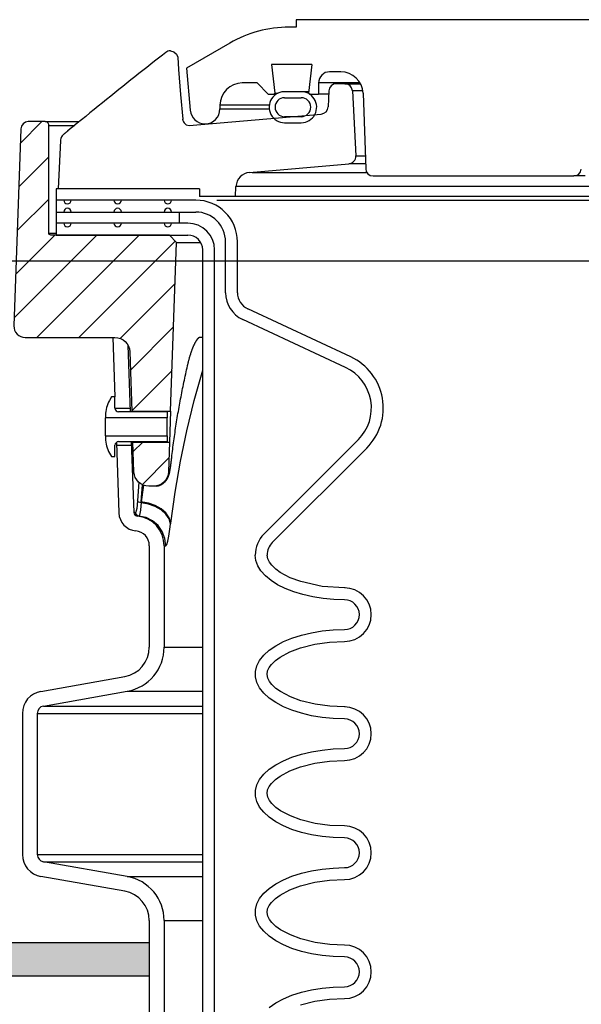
# Model space of a CAD drawing. Extents: x -285 to 5863, y 308 to 3178.
# Tile 307 of 622: x 1627.3 to 1632.02, y 977.78 to 986.04. Entities that reach past the tile are written whole.
import ezdxf

# ---------------------------------------------------------------- set-up
doc = ezdxf.new("R2010")
doc.units = 0
doc.header["$MEASUREMENT"] = 0
doc.header["$PDSIZE"] = 1
doc.layers.get('DEFPOINTS').update_dxf_attribs({"linetype": 'CONTINUOUS'})
for name, color, linetype in [('CONCRETE-HATCH', 2, 'CONTINUOUS'), ('DIM', 3, 'CONTINUOUS'), ('PEAGRAVEL-HATCH', 3, 'CONTINUOUS'), ('SPILL-BUCKET', 1, 'CONTINUOUS'), ('TANK-SLAB', 6, 'CONTINUOUS')]:
    doc.layers.add(name, color=color, linetype=linetype)
doc.layers.add('FREEZE-LINES', color=8, linetype='CONTINUOUS', plot=False)
doc.styles.add('SIMPLEX', font='simplex')
doc.dimstyles.new('DIM64', dxfattribs={"dimscale": 64, "dimtxt": 0.09375, "dimasz": 0.09375, "dimexe": 0.0625, "dimexo": 0.0625, "dimgap": 0.046875, "dimtad": 1, "dimdec": 4, "dimzin": 3, "dimdsep": 46, "dimlunit": 4, "dimtxsty": 'SIMPLEX', "dimcen": 0, "dimclrd": 256, "dimclre": 256, "dimclrt": 256, "dimadec": 0, "dimazin": 0, "dimtfac": 1, "dimtdec": 4, "dimtmove": 0, "dimatfit": 3, "dimfxl": 1, "dimfrac": 2, "dimtolj": 1, "dimtzin": 0, "dimarcsym": 0})
pattern_1 = [(45, (7871.73637, -316.10631), (-0.176776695, 0.176776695), [])]

# ---------------------------------------------------------------- blocks, each defined once
blk = doc.blocks.new('*D13')
at = {"layer": 'DEFPOINTS', "color": 0, "transparency": 16777216}
for p in [(1368.5472, 978.296), (2031.7725, 978.0147), (1368.5472, 700.5233)]:
    blk.add_point(p, dxfattribs=at)
at = {"layer": 'DIM', "lineweight": -2, "transparency": 16777216}
for p, q in [((1368.5472, 974.296), (1368.5472, 696.5233)), ((2031.7725, 974.0147), (2031.7725, 696.5233)), ((2025.7725, 700.5233), (1374.5472, 700.5233))]:
    blk.add_line(p, q, dxfattribs=at)
at = {"layer": 'DIM', "transparency": 16777216}
for points in [[(1374.5472, 701.5233), (1374.5472, 699.5233), (1368.5472, 700.5233)], [(2025.7725, 701.5233), (2025.7725, 699.5233), (2031.7725, 700.5233)]]:
    blk.add_solid(points, dxfattribs=at)
at = {"layer": 'DIM', "transparency": 16777216, "insert": (1700.1599, 708.0947), "char_height": 6, "attachment_point": 5, "style": 'SIMPLEX'}
blk.add_mtext('\\A1;55\'-3 1/4" (F.V. TANK SLAB)', dxfattribs=at)

msp = doc.modelspace()

# ---------------------------------------------------------------- hatches: boundary and pattern name
at = {"layer": 'CONCRETE-HATCH'}
h = msp.add_hatch(dxfattribs=at)
h.set_pattern_fill('AR-CONC', color=256, scale=2.67, style=0)
h.set_pattern_definition([(50, (1615.966, 981.518), (19.151, -1.675), [2.0025, -22.0275]), (355, (1615.966, 981.518), (-3.705, 20.084), [1.602, -17.622]), (100.45, (1617.562, 981.378), (15.446, 18.408), [1.702, -18.7205]), (46.18, (1615.966, 986.858), (28.495, -4.42), [3.004, -33.041]), (96.64, (1618.34, 986.49), (24.955, 26.01), [2.553, -28.081]), (351.18, (1615.966, 986.858), (24.955, 26.01), [2.403, -26.433]), (21, (1618.636, 985.523), (15.937, -10.75), [2.0025, -22.0275]), (326, (1618.636, 985.523), (6.497, 19.362), [1.602, -17.622]), (71.45, (1619.964, 984.627), (22.434, 8.612), [1.702, -18.7205]), (37.5, (1615.966, 981.518), (0.3247, 8.8883), [0, -17.4084, 0, -17.889, 0, -17.6887]), (7.5, (1615.966, 981.518), (7.024, 10.531), [0, -10.1994, 0, -17.008, 0, -6.7417]), (327.5, (1610.012, 981.518), (14.253, -0.6022), [0, -6.675, 0, -20.826, 0, -27.6345]), (317.5, (1607.342, 981.518), (15.571, 2.673), [0, -8.6775, 0, -13.8306, 0, -19.6245])])
h.paths.add_polyline_path([(1628.51577, 983.80117), (1623.62307, 984.45283), (1623.62307, 985.22638), (1619.67979, 984.73347), (1610.3103, 984.73347), (1610.10238, 983.95668), (1609.71649, 983.95668), (1609.67165, 983.9299), (1609.64515, 983.87999), (1609.64515, 978.29597), (1628.51577, 978.29597), (1628.51577, 980.19593)])
at = {"layer": 'PEAGRAVEL-HATCH'}
h = msp.add_hatch(dxfattribs=at)
h.set_pattern_fill('AR-SAND', color=256, scale=7.5, style=0)
h.set_pattern_definition([(37.5, (498.619, 0), (-0.47245, 14.45118), [0, -11.4, 0, -12.75, 0, -12.1875]), (7.5, (498.62, 0), (13.27333, 21.1661), [0, -6.15, 0, -10.275, 0, -3.9375]), (327.5, (489.394, 0), (23.35606, 0.04244), [0, -3.75, 0, -13.5, 0, -17.625]), (317.5, (489.394, 0), (22.54595, 6.58257), [0, -1.875, 0, -8.85, 0, -10.125])])
h.paths.add_polyline_path([(1633.37111, 960.78247), (1633.20943, 960.78249), (1633.06953, 961.97222), (1628.70251, 963.31274), (1628.62507, 965.18573), (1628.39085, 965.18573), (1628.39085, 966.78697), (1627.32595, 967.34159), (1627.31573, 978.01472), (1610.87149, 978.01472), (1610.87149, 967.23834), (1610.76049, 967.17425), (1610.05687, 967.05019), (1609.90887, 966.96474), (1609.85042, 966.80415), (1609.85042, 965.20292), (1609.53877, 965.20292), (1609.53877, 963.32993), (1605.17174, 961.9894), (1605.0943, 960.79968), (1604.96939, 960.79968), (1604.97021, 935.26579), (1633.36829, 935.26579)])
h.paths.add_polyline_path([(1633.37182, 934.26579), (1604.97021, 934.26579), (1604.97021, 916.69416), (1605.88465, 915.87408), (1607.37181, 915.52328), (1608.37181, 917.52328), (1613.37181, 917.52328), (1614.37181, 915.52328), (1623.87181, 915.52328), (1624.87181, 917.52328), (1629.87181, 917.52328), (1630.87181, 915.52328), (1632.34789, 915.87407), (1633.0437, 917.52328), (1632.68246, 923.08613), (1633.36694, 923.08616)])
at = {"layer": 'SPILL-BUCKET'}
h = msp.add_hatch(dxfattribs=at)
h.set_pattern_fill('ANSI31', scale=2, style=0)
h.set_pattern_definition(pattern_1)
edge = h.paths.add_edge_path()
edge.add_line((1628.57169, 982.75407), (1628.62115, 984.17052))
edge.add_line((1628.62115, 984.17052), (1628.56295, 984.23294))
edge.add_line((1628.56295, 984.23294), (1627.56484, 984.23294))
edge.add_arc((1627.56452, 984.24824), 0.01531, 181.187215, 271.187215, ccw=False)
edge.add_line((1627.54922, 984.24793), (1627.54922, 985.15416))
edge.add_arc((1627.51797, 985.15416), 0.03125, 0, 90)
edge.add_line((1627.51797, 985.18541), (1627.37615, 985.18541))
edge.add_arc((1627.37615, 985.12291), 0.0625, 90, 178.000024)
edge.add_line((1627.31369, 985.12509), (1627.25593, 983.47117))
edge.add_arc((1627.34962, 983.4679), 0.09375, 178.000024, 270)
edge.add_line((1627.34962, 983.37415), (1628.1041, 983.37415))
edge.add_arc((1628.10406, 983.24919), 0.12496, 1.981123, 89.981076, ccw=False)
edge.add_line((1628.22894, 983.25351), (1628.24638, 982.75407))
edge.add_line((1628.24638, 982.75407), (1628.57169, 982.75407))
h = msp.add_hatch(dxfattribs=at)
h.set_pattern_fill('ANSI31', scale=2, style=0)
h.set_pattern_definition(pattern_1)
edge = h.paths.add_edge_path()
edge.add_line((1628.25542, 982.49525), (1628.56265, 982.49525))
edge.add_line((1628.56265, 982.49525), (1628.55393, 982.24556))
edge.add_arc((1628.42905, 982.24996), 0.12496, 269.981519, 357.981224, ccw=False)
edge.add_line((1628.42901, 982.125), (1628.38898, 982.125))
edge.add_arc((1628.38902, 982.24996), 0.12496, 181.981032, 269.981053, ccw=False)
edge.add_line((1628.26413, 982.24564), (1628.25542, 982.49525))
at = {"layer": 'TANK-SLAB'}
msp.add_hatch(color=256, dxfattribs=at).paths.add_polyline_path([(1628.39239, 978.01471), (1628.39239, 978.29596), (1609.84932, 978.29596), (1609.84932, 978.01471)])

# ---------------------------------------------------------------- linework, layer by layer
at = {"layer": 'FREEZE-LINES', "linetype": 'Continuous'}
msp.add_line((1931.90631, 984.01471), (1465.74807, 984.01471), dxfattribs=at)
at = {"layer": 'SPILL-BUCKET', "linetype": 'Continuous'}
for p, q in [((1633.81056, 986.04108), (1629.62592, 986.04108)), ((1629.62592, 986.04108), (1629.62592, 985.97862)), ((1629.62592, 985.97862), (1629.56743, 985.97862)), ((1629.06777, 985.84474), (1628.70468, 985.63511)), ((1628.70468, 985.63511), (1628.73568, 985.28071)), ((1629.75853, 985.66634), (1629.41737, 985.66634)), ((1629.41737, 985.66634), (1629.44695, 985.42541)), ((1629.75853, 985.66634), (1629.72894, 985.42541)), ((1629.99998, 985.60388), (1629.90698, 985.60388)), ((1629.29802, 985.51019), (1629.17311, 985.51019)), ((1629.29802, 985.51019), (1629.39171, 985.41651)), ((1629.82048, 985.51019), (1629.81329, 985.51019)), ((1629.81329, 985.51019), (1629.81329, 985.41651)), ((1629.84203, 985.51019), (1629.82048, 985.51019)), ((1629.87789, 985.51019), (1629.84203, 985.51019)), ((1630.16225, 985.51019), (1629.87789, 985.51019)), ((1629.39171, 985.41651), (1629.45925, 985.41651)), ((1629.43805, 985.41651), (1629.44695, 985.42541)), ((1629.44695, 985.42541), (1629.45423, 985.42541)), ((1629.45423, 985.42541), (1629.47603, 985.42541)), ((1629.52849, 985.38653), (1629.66839, 985.38653)), ((1629.65775, 985.43606), (1629.53913, 985.43606)), ((1629.69594, 985.43649), (1629.67528, 985.43649)), ((1629.73032, 985.43649), (1629.69594, 985.43649)), ((1629.72894, 985.42541), (1629.73784, 985.41651)), ((1629.73784, 985.41651), (1629.81329, 985.41651)), ((1629.82277, 985.41651), (1629.81329, 985.41651)), ((1629.85118, 985.41651), (1629.82277, 985.41651)), ((1629.89842, 985.41651), (1629.85118, 985.41651)), ((1630.18724, 985.42305), (1630.20935, 984.78975)), ((1628.98573, 985.32282), (1628.98573, 985.29159)), ((1629.66839, 985.22664), (1629.52849, 985.22664)), ((1629.52849, 985.17667), (1629.66839, 985.17667)), ((1630.27177, 984.72948), (1631.95768, 984.72948)), ((1631.96366, 984.72948), (1631.95768, 984.72948)), ((1631.98157, 984.72948), (1631.96366, 984.72948)), ((1632.01135, 984.72948), (1631.98157, 984.72948)), ((1632.05291, 984.72948), (1632.01135, 984.72948))]:
    msp.add_line(p, q, dxfattribs=at)
at = {"layer": 'SPILL-BUCKET', "color": 1, "linetype": 'Continuous'}
for p, q in [((1628.56958, 985.77935), (1628.59808, 985.77237)), ((1628.59808, 985.77237), (1628.62021, 985.75301)), ((1628.43756, 985.69266), (1628.40474, 985.6668)), ((1628.47007, 985.71823), (1628.43756, 985.69266)), ((1628.50262, 985.74378), (1628.47007, 985.71823)), ((1628.51685, 985.75492), (1628.50262, 985.74378)), ((1628.53109, 985.76606), (1628.51685, 985.75492)), ((1628.62021, 985.75301), (1628.63104, 985.72558)), ((1628.63104, 985.72558), (1628.63794, 985.62313)), ((1628.33883, 985.61471), (1628.30575, 985.58849)), ((1628.37195, 985.64091), (1628.33883, 985.61471)), ((1628.40474, 985.6668), (1628.37195, 985.64091)), ((1628.63794, 985.62313), (1628.65415, 985.41442)), ((1628.23893, 985.53538), (1628.20518, 985.50848)), ((1628.27232, 985.56194), (1628.23893, 985.53538)), ((1628.30575, 985.58849), (1628.27232, 985.56194)), ((1628.13738, 985.45429), (1628.10333, 985.42699)), ((1628.17147, 985.48156), (1628.13738, 985.45429)), ((1628.20518, 985.50848), (1628.17147, 985.48156)), ((1629.89966, 985.44421), (1629.89375, 985.30884)), ((1630.03508, 985.50395), (1629.96206, 985.50395)), ((1630.03508, 985.50395), (1630.04328, 985.50395)), ((1630.09745, 985.44476), (1630.12611, 984.89796)), ((1628.03447, 985.37166), (1627.99952, 985.34349)), ((1628.06888, 985.39934), (1628.03447, 985.37166)), ((1628.10333, 985.42699), (1628.06888, 985.39934)), ((1628.65415, 985.41442), (1628.67329, 985.20585)), ((1627.92941, 985.28684), (1627.89424, 985.25835)), ((1627.9646, 985.3153), (1627.92941, 985.28684)), ((1627.99952, 985.34349), (1627.9646, 985.3153)), ((1627.82339, 985.20079), (1627.78768, 985.17171)), ((1627.8588, 985.22958), (1627.82339, 985.20079)), ((1627.89424, 985.25835), (1627.8588, 985.22958)), ((1628.67385, 985.20044), (1628.67493, 985.19502)), ((1628.67493, 985.19502), (1628.67855, 985.18479)), ((1628.72631, 985.15219), (1629.8368, 985.24934)), ((1627.72935, 985.12409), (1627.70672, 985.10555)), ((1627.75201, 985.14261), (1627.72935, 985.12409)), ((1627.78768, 985.17171), (1627.75201, 985.14261)), ((1628.67855, 985.18479), (1628.68461, 985.17472)), ((1628.68461, 985.17472), (1628.70231, 985.15909)), ((1628.70231, 985.15909), (1628.72621, 985.15222)), ((1627.64694, 985.02732), (1627.62729, 984.62017)), ((1627.64702, 985.02823), (1627.64694, 985.02732)), ((1627.64713, 985.02947), (1627.64702, 985.02823)), ((1627.64724, 985.03075), (1627.64713, 985.02947)), ((1627.64732, 985.03164), (1627.64724, 985.03075)), ((1627.64739, 985.03256), (1627.64732, 985.03164)), ((1627.67183, 985.07715), (1627.67039, 985.07599)), ((1627.67328, 985.07832), (1627.67183, 985.07715)), ((1627.67522, 985.07989), (1627.67328, 985.07832)), ((1627.67718, 985.08148), (1627.67522, 985.07989)), ((1627.67923, 985.08315), (1627.67718, 985.08148)), ((1627.68131, 985.08483), (1627.67923, 985.08315)), ((1627.68347, 985.08659), (1627.68131, 985.08483)), ((1627.68565, 985.08836), (1627.68347, 985.08659)), ((1627.68789, 985.09018), (1627.68565, 985.08836)), ((1627.69014, 985.09201), (1627.68789, 985.09018)), ((1627.69245, 985.0939), (1627.69014, 985.09201)), ((1627.69478, 985.0958), (1627.69245, 985.0939)), ((1627.69717, 985.09774), (1627.69478, 985.0958)), ((1627.69957, 985.09971), (1627.69717, 985.09774)), ((1627.70204, 985.10172), (1627.69957, 985.09971)), ((1627.70452, 985.10375), (1627.70204, 985.10172)), ((1627.70562, 985.10465), (1627.70452, 985.10375)), ((1627.70672, 985.10555), (1627.70562, 985.10465)), ((1629.23444, 984.75944), (1630.06918, 984.83247)), ((1627.61165, 984.62017), (1627.61165, 984.23294)), ((1628.81398, 984.62017), (1627.61165, 984.62017)), ((1628.81398, 984.62017), (1628.81398, 984.55771)), ((1629.11619, 984.55771), (1629.12058, 984.64154)), ((1629.11619, 984.55771), (1628.81398, 984.55771)), ((1628.7832, 984.52649), (1627.61167, 984.52649)), ((1627.61167, 984.42655), (1628.7832, 984.42655)), ((1628.71654, 984.33287), (1627.61165, 984.33287)), ((1627.61165, 984.23294), (1628.71654, 984.23294)), ((1629.03303, 983.74985), (1629.03303, 984.17672)), ((1629.13296, 983.74985), (1629.13296, 984.17672)), ((1628.84146, 969.91046), (1628.84146, 984.10802)), ((1628.94139, 969.91046), (1628.94139, 984.10802)), ((1630.08342, 983.21154), (1629.21915, 983.61456)), ((1630.04119, 983.12097), (1629.17691, 983.52399)), ((1628.08584, 983.37415), (1628.10329, 982.87449)), ((1628.21306, 983.31031), (1628.23263, 982.74997)), ((1628.07448, 982.87449), (1628.05799, 982.84592)), ((1628.10446, 982.87449), (1628.07448, 982.87449)), ((1628.10446, 982.77995), (1628.10446, 982.87449)), ((1628.02452, 982.721), (1628.02452, 982.70011)), ((1628.54166, 982.74997), (1628.13444, 982.74997)), ((1628.23156, 982.78068), (1628.23155, 982.7808)), ((1628.24653, 982.75112), (1628.24647, 982.75237)), ((1628.24662, 982.74936), (1628.24653, 982.75112)), ((1628.54166, 982.74997), (1628.54166, 982.70011)), ((1628.02452, 982.69437), (1628.02452, 982.70011)), ((1628.54166, 982.70011), (1628.02452, 982.70011)), ((1628.02452, 982.67801), (1628.02452, 982.69437)), ((1628.02452, 982.65353), (1628.02452, 982.67801)), ((1628.02452, 982.62466), (1628.02452, 982.65353)), ((1628.54166, 982.69437), (1628.54166, 982.70011)), ((1628.54166, 982.67801), (1628.54166, 982.69437)), ((1628.54166, 982.65353), (1628.54166, 982.67801)), ((1628.54166, 982.62466), (1628.54166, 982.65353)), ((1628.02452, 982.59579), (1628.02452, 982.62466)), ((1628.02452, 982.57131), (1628.02452, 982.59579)), ((1628.02452, 982.55495), (1628.02452, 982.57131)), ((1628.02452, 982.54921), (1628.02452, 982.55495)), ((1628.02452, 982.54921), (1628.54166, 982.54921)), ((1628.02452, 982.54921), (1628.02452, 982.52831)), ((1628.54166, 982.59579), (1628.54166, 982.62466)), ((1628.54166, 982.57131), (1628.54166, 982.59579)), ((1628.54166, 982.55495), (1628.54166, 982.57131)), ((1628.54166, 982.54921), (1628.54166, 982.55495)), ((1628.54166, 982.54921), (1628.54166, 982.49935)), ((1628.10446, 982.37483), (1628.10446, 982.46937)), ((1628.1166, 982.49346), (1628.1373, 981.9007)), ((1628.13444, 982.49935), (1628.54166, 982.49935)), ((1628.24138, 982.49935), (1628.26214, 981.90506)), ((1628.25536, 982.49861), (1628.25534, 982.49974)), ((1628.25539, 982.49686), (1628.25536, 982.49861)), ((1629.35498, 981.72354), (1630.1478, 982.51635)), ((1628.05799, 982.4034), (1628.07448, 982.37483)), ((1629.42564, 981.65287), (1630.21846, 982.44569)), ((1628.07448, 982.37483), (1628.10446, 982.37483)), ((1628.39239, 981.62629), (1628.39239, 980.7736)), ((1628.5173, 981.62629), (1628.5173, 980.7736)), ((1629.28727, 981.50171), (1629.2818, 981.54688)), ((1629.30358, 981.4572), (1629.28727, 981.50171)), ((1629.38714, 981.51575), (1629.38174, 981.54688)), ((1629.40113, 981.48721), (1629.38714, 981.51575)), ((1629.42044, 981.46181), (1629.40113, 981.48721)), ((1629.33051, 981.41399), (1629.30358, 981.4572)), ((1629.36765, 981.37273), (1629.33051, 981.41399)), ((1629.45429, 981.42934), (1629.42044, 981.46181)), ((1629.4923, 981.40179), (1629.45429, 981.42934)), ((1629.57565, 981.35725), (1629.4923, 981.40179)), ((1629.41448, 981.334), (1629.36765, 981.37273)), ((1629.47029, 981.29838), (1629.41448, 981.334)), ((1629.664, 981.32444), (1629.57565, 981.35725)), ((1629.84519, 981.28432), (1629.664, 981.32444)), ((1629.53429, 981.26638), (1629.47029, 981.29838)), ((1629.60554, 981.23847), (1629.53429, 981.26638)), ((1629.68299, 981.21506), (1629.60554, 981.23847)), ((1630.03129, 981.27207), (1629.84519, 981.28432)), ((1630.03731, 981.27207), (1630.03129, 981.27207)), ((1629.76552, 981.19649), (1629.68299, 981.21506)), ((1629.85193, 981.18303), (1629.76552, 981.19649)), ((1629.94095, 981.17487), (1629.85193, 981.18303)), ((1630.03129, 981.17214), (1629.94095, 981.17487)), ((1629.67023, 980.87595), (1629.75539, 980.89599)), ((1629.75539, 980.89599), (1629.8449, 980.91053)), ((1629.8449, 980.91053), (1629.93736, 980.91935)), ((1629.93736, 980.91935), (1630.03129, 980.92231)), ((1629.4538, 980.78643), (1629.51823, 980.82074)), ((1629.51823, 980.82074), (1629.59075, 980.85074)), ((1629.59075, 980.85074), (1629.67023, 980.87595)), ((1629.78212, 980.79966), (1629.90593, 980.81695)), ((1629.90593, 980.81695), (1630.03129, 980.82237)), ((1629.35314, 980.70712), (1629.39848, 980.74836)), ((1629.39848, 980.74836), (1629.4538, 980.78643)), ((1629.49016, 980.69126), (1629.57289, 980.73603)), ((1629.57289, 980.73603), (1629.66086, 980.76902)), ((1629.66086, 980.76902), (1629.78212, 980.79966)), ((1629.29508, 980.61778), (1629.31849, 980.66336)), ((1629.31849, 980.66336), (1629.35314, 980.70712)), ((1629.41835, 980.63023), (1629.45211, 980.6633)), ((1629.45211, 980.6633), (1629.49016, 980.69126)), ((1629.28328, 980.57109), (1629.29508, 980.61778)), ((1629.28328, 980.52403), (1629.28328, 980.57109)), ((1629.38178, 980.54477), (1629.38622, 980.57554)), ((1629.38622, 980.57554), (1629.39945, 980.60434)), ((1629.39945, 980.60434), (1629.41835, 980.63023)), ((1627.48233, 980.4035), (1628.18594, 980.52757)), ((1629.29508, 980.47734), (1629.28328, 980.52403)), ((1629.38797, 980.51424), (1629.38178, 980.54477)), ((1629.4024, 980.48601), (1629.38797, 980.51424)), ((1629.42188, 980.46088), (1629.4024, 980.48601)), ((1627.50402, 980.28048), (1628.20763, 980.40455)), ((1629.31849, 980.43176), (1629.29508, 980.47734)), ((1629.35314, 980.388), (1629.31849, 980.43176)), ((1629.45615, 980.42855), (1629.42188, 980.46088)), ((1629.49447, 980.40108), (1629.45615, 980.42855)), ((1629.5774, 980.35716), (1629.49447, 980.40108)), ((1629.39848, 980.34676), (1629.35314, 980.388)), ((1629.4538, 980.30869), (1629.39848, 980.34676)), ((1629.66529, 980.32472), (1629.5774, 980.35716)), ((1629.78508, 980.29487), (1629.66529, 980.32472)), ((1629.51823, 980.27439), (1629.4538, 980.30869)), ((1629.59075, 980.24439), (1629.51823, 980.27439)), ((1629.67023, 980.21917), (1629.59075, 980.24439)), ((1629.90717, 980.27804), (1629.78508, 980.29487)), ((1630.03129, 980.27275), (1629.90717, 980.27804)), ((1630.03777, 980.27275), (1630.03129, 980.27275)), ((1627.32749, 980.21897), (1627.32749, 979.03445)), ((1627.45241, 980.21897), (1627.45241, 979.03445)), ((1629.75539, 980.19914), (1629.67023, 980.21917)), ((1629.8449, 980.18459), (1629.75539, 980.19914)), ((1629.93736, 980.17577), (1629.8449, 980.18459)), ((1630.03129, 980.17282), (1629.93736, 980.17577)), ((1629.75539, 979.89667), (1629.8449, 979.91122)), ((1629.8449, 979.91122), (1629.93736, 979.92003)), ((1629.93736, 979.92003), (1630.03129, 979.92299)), ((1629.4538, 979.78712), (1629.51823, 979.82142)), ((1629.51823, 979.82142), (1629.59075, 979.85142)), ((1629.59075, 979.85142), (1629.67023, 979.87663)), ((1629.67023, 979.87663), (1629.75539, 979.89667)), ((1629.90593, 979.81763), (1630.03129, 979.82306)), ((1629.35314, 979.7078), (1629.39848, 979.74904)), ((1629.39848, 979.74904), (1629.4538, 979.78712)), ((1629.57289, 979.73671), (1629.66086, 979.7697)), ((1629.66086, 979.7697), (1629.78212, 979.80035)), ((1629.78212, 979.80035), (1629.90593, 979.81763)), ((1629.29508, 979.61847), (1629.31849, 979.66405)), ((1629.31849, 979.66405), (1629.35314, 979.7078)), ((1629.41835, 979.63091), (1629.45211, 979.66398)), ((1629.45211, 979.66398), (1629.49016, 979.69194)), ((1629.49016, 979.69194), (1629.57289, 979.73671)), ((1629.28328, 979.57178), (1629.29508, 979.61847)), ((1629.38178, 979.54546), (1629.38622, 979.57623)), ((1629.38622, 979.57623), (1629.39945, 979.60503)), ((1629.39945, 979.60503), (1629.41835, 979.63091)), ((1629.28328, 979.52472), (1629.28328, 979.57178)), ((1629.29508, 979.47803), (1629.28328, 979.52472)), ((1629.38797, 979.51492), (1629.38178, 979.54546)), ((1629.4024, 979.4867), (1629.38797, 979.51492)), ((1629.31849, 979.43244), (1629.29508, 979.47803)), ((1629.35314, 979.38869), (1629.31849, 979.43244)), ((1629.42188, 979.46156), (1629.4024, 979.4867)), ((1629.45615, 979.42923), (1629.42188, 979.46156)), ((1629.49447, 979.40176), (1629.45615, 979.42923)), ((1629.39848, 979.34745), (1629.35314, 979.38869)), ((1629.4538, 979.30937), (1629.39848, 979.34745)), ((1629.5774, 979.35785), (1629.49447, 979.40176)), ((1629.66529, 979.3254), (1629.5774, 979.35785)), ((1629.78508, 979.29555), (1629.66529, 979.3254)), ((1629.51823, 979.27507), (1629.4538, 979.30937)), ((1629.59075, 979.24507), (1629.51823, 979.27507)), ((1629.67023, 979.21985), (1629.59075, 979.24507)), ((1629.90717, 979.27872), (1629.78508, 979.29555)), ((1630.03129, 979.27343), (1629.90717, 979.27872)), ((1629.75539, 979.19982), (1629.67023, 979.21985)), ((1629.8449, 979.18527), (1629.75539, 979.19982)), ((1629.93736, 979.17646), (1629.8449, 979.18527)), ((1630.03129, 979.1735), (1629.93736, 979.17646)), ((1628.20763, 978.84887), (1627.50402, 978.97294)), ((1629.75539, 978.89736), (1629.8449, 978.9119)), ((1629.8449, 978.9119), (1629.93736, 978.92072)), ((1629.93736, 978.92072), (1630.03129, 978.92367)), ((1628.18594, 978.72585), (1627.48233, 978.84992)), ((1629.51823, 978.8221), (1629.59075, 978.8521)), ((1629.59075, 978.8521), (1629.67023, 978.87732)), ((1629.67023, 978.87732), (1629.75539, 978.89736)), ((1629.35314, 978.70849), (1629.39848, 978.74973)), ((1629.39848, 978.74973), (1629.4538, 978.7878)), ((1629.4538, 978.7878), (1629.51823, 978.8221)), ((1629.57289, 978.7374), (1629.66086, 978.77038)), ((1629.66086, 978.77038), (1629.78212, 978.80103)), ((1629.78212, 978.80103), (1629.90593, 978.81831)), ((1629.90593, 978.81831), (1630.03129, 978.82374)), ((1629.29508, 978.61915), (1629.31849, 978.66473)), ((1629.31849, 978.66473), (1629.35314, 978.70849)), ((1629.41835, 978.6316), (1629.45211, 978.66466)), ((1629.45211, 978.66466), (1629.49016, 978.69263)), ((1629.49016, 978.69263), (1629.57289, 978.7374)), ((1629.28328, 978.57246), (1629.29508, 978.61915)), ((1629.38622, 978.57691), (1629.39945, 978.60571)), ((1629.39945, 978.60571), (1629.41835, 978.6316)), ((1629.28328, 978.5254), (1629.28328, 978.57246)), ((1629.29508, 978.47871), (1629.28328, 978.5254)), ((1629.38178, 978.54614), (1629.38622, 978.57691)), ((1629.38797, 978.5156), (1629.38178, 978.54614)), ((1629.4024, 978.48738), (1629.38797, 978.5156)), ((1628.39239, 978.47982), (1628.39239, 976.77633)), ((1628.5173, 978.47982), (1628.5173, 976.77633)), ((1629.31849, 978.43313), (1629.29508, 978.47871)), ((1629.35314, 978.38937), (1629.31849, 978.43313)), ((1629.42188, 978.46225), (1629.4024, 978.48738)), ((1629.45615, 978.42992), (1629.42188, 978.46225)), ((1629.49447, 978.40244), (1629.45615, 978.42992)), ((1629.39848, 978.34813), (1629.35314, 978.38937)), ((1629.4538, 978.31006), (1629.39848, 978.34813)), ((1629.5774, 978.35853), (1629.49447, 978.40244)), ((1629.66529, 978.32609), (1629.5774, 978.35853)), ((1629.51823, 978.27575), (1629.4538, 978.31006)), ((1629.59075, 978.24576), (1629.51823, 978.27575)), ((1629.78508, 978.29624), (1629.66529, 978.32609)), ((1629.90717, 978.2794), (1629.78508, 978.29624)), ((1630.03129, 978.27412), (1629.90717, 978.2794)), ((1629.67023, 978.22054), (1629.59075, 978.24576)), ((1629.75539, 978.2005), (1629.67023, 978.22054)), ((1629.8449, 978.18596), (1629.75539, 978.2005)), ((1629.93736, 978.17714), (1629.8449, 978.18596)), ((1630.03129, 978.17419), (1629.93736, 978.17714)), ((1629.8449, 977.91258), (1629.93736, 977.9214)), ((1629.93736, 977.9214), (1630.03129, 977.92436)), ((1629.51823, 977.82279), (1629.59075, 977.85279)), ((1629.59075, 977.85279), (1629.67023, 977.878)), ((1629.67023, 977.878), (1629.75539, 977.89804)), ((1629.75539, 977.89804), (1629.8449, 977.91258)), ((1629.39848, 977.75041), (1629.4538, 977.78848)), ((1629.4538, 977.78848), (1629.51823, 977.82279)), ((1629.66086, 977.77107), (1629.78212, 977.80171)), ((1629.78212, 977.80171), (1629.90593, 977.819)), ((1629.90593, 977.819), (1630.03129, 977.82442))]:
    msp.add_line(p, q, dxfattribs=at)
at = {"layer": 'SPILL-BUCKET', "color": 7, "linetype": 'Continuous'}
for p, q in [((1630.03508, 985.50395), (1630.16571, 985.50395)), ((1630.18511, 985.44476), (1630.09745, 985.44476)), ((1629.39952, 985.32282), (1628.98573, 985.32282)), ((1628.98573, 985.29159), (1629.39952, 985.29159)), ((1630.12611, 984.89796), (1630.20559, 984.89796)), ((1630.20788, 984.83247), (1630.06918, 984.83247)), ((1629.25623, 984.75944), (1630.21872, 984.75944)), ((1640.31879, 984.64154), (1629.12058, 984.64154)), ((1640.3167, 984.55771), (1629.11619, 984.55771)), ((1628.96024, 984.52649), (1640.31638, 984.52649)), ((1628.64222, 984.42655), (1628.64222, 984.33287)), ((1628.81069, 983.37363), (1628.81105, 983.37391)), ((1628.81105, 983.37391), (1628.81139, 983.37416)), ((1628.84137, 983.37415), (1628.81109, 983.37415)), ((1628.81139, 983.37416), (1628.8117, 983.37438)), ((1628.82628, 983.37415), (1628.81139, 983.37415)), ((1628.8117, 983.37438), (1628.81198, 983.37457)), ((1628.81198, 983.37457), (1628.81218, 983.3747)), ((1628.81218, 983.3747), (1628.81235, 983.37482)), ((1628.81235, 983.37482), (1628.81249, 983.3749)), ((1628.81249, 983.3749), (1628.81262, 983.37498)), ((1628.81262, 983.37498), (1628.81274, 983.37505)), ((1628.81274, 983.37505), (1628.81284, 983.3751)), ((1628.81284, 983.3751), (1628.81289, 983.37514)), ((1628.81289, 983.37514), (1628.81292, 983.37515)), ((1628.84148, 983.37415), (1628.82628, 983.37415)), ((1628.7594, 983.28924), (1628.76051, 983.29192)), ((1628.76051, 983.29192), (1628.76162, 983.29458)), ((1628.76162, 983.29458), (1628.76273, 983.29719)), ((1628.76273, 983.29719), (1628.76384, 983.29975)), ((1628.76384, 983.29975), (1628.76495, 983.30228)), ((1628.76495, 983.30228), (1628.76606, 983.30476)), ((1628.76606, 983.30476), (1628.76716, 983.30719)), ((1628.76716, 983.30719), (1628.76826, 983.30958)), ((1628.76826, 983.30958), (1628.76936, 983.31193)), ((1628.76936, 983.31193), (1628.77046, 983.31423)), ((1628.77046, 983.31423), (1628.77155, 983.31649)), ((1628.77155, 983.31649), (1628.77264, 983.3187)), ((1628.77264, 983.3187), (1628.77372, 983.32088)), ((1628.77372, 983.32088), (1628.7748, 983.323)), ((1628.7748, 983.323), (1628.77587, 983.32508)), ((1628.77587, 983.32508), (1628.7769, 983.32705)), ((1628.7769, 983.32705), (1628.77793, 983.32897)), ((1628.77793, 983.32897), (1628.77899, 983.33093)), ((1628.77899, 983.33093), (1628.78005, 983.33285)), ((1628.78005, 983.33285), (1628.7811, 983.33472)), ((1628.7811, 983.33472), (1628.78214, 983.33654)), ((1628.78214, 983.33654), (1628.78317, 983.33831)), ((1628.78317, 983.33831), (1628.78418, 983.34004)), ((1628.78418, 983.34004), (1628.78519, 983.3417)), ((1628.78519, 983.3417), (1628.78618, 983.34333)), ((1628.78618, 983.34333), (1628.78716, 983.3449)), ((1628.78716, 983.3449), (1628.78812, 983.34642)), ((1628.78812, 983.34642), (1628.78907, 983.34788)), ((1628.78907, 983.34788), (1628.79, 983.3493)), ((1628.79, 983.3493), (1628.79091, 983.35066)), ((1628.79091, 983.35066), (1628.79181, 983.35198)), ((1628.79181, 983.35198), (1628.79271, 983.35327)), ((1628.79271, 983.35327), (1628.79359, 983.35452)), ((1628.79359, 983.35452), (1628.79447, 983.35574)), ((1628.79447, 983.35574), (1628.79534, 983.35692)), ((1628.79534, 983.35692), (1628.79619, 983.35806)), ((1628.79619, 983.35806), (1628.79703, 983.35916)), ((1628.79703, 983.35916), (1628.79785, 983.36021)), ((1628.79785, 983.36021), (1628.79865, 983.36122)), ((1628.79865, 983.36122), (1628.79944, 983.3622)), ((1628.79944, 983.3622), (1628.80021, 983.36313)), ((1628.80021, 983.36313), (1628.80097, 983.36402)), ((1628.80097, 983.36402), (1628.8017, 983.36487)), ((1628.8017, 983.36487), (1628.80242, 983.36569)), ((1628.80242, 983.36569), (1628.80312, 983.36646)), ((1628.80312, 983.36646), (1628.8038, 983.3672)), ((1628.8038, 983.3672), (1628.80446, 983.3679)), ((1628.80446, 983.3679), (1628.8051, 983.36857)), ((1628.8051, 983.36857), (1628.80572, 983.3692)), ((1628.80572, 983.3692), (1628.80632, 983.36979)), ((1628.80632, 983.36979), (1628.8069, 983.37035)), ((1628.8069, 983.37035), (1628.80745, 983.37087)), ((1628.80745, 983.37087), (1628.80799, 983.37136)), ((1628.80799, 983.37136), (1628.8085, 983.37182)), ((1628.8085, 983.37182), (1628.80898, 983.37224)), ((1628.80898, 983.37224), (1628.80945, 983.37264)), ((1628.80945, 983.37264), (1628.80988, 983.373)), ((1628.80988, 983.373), (1628.8103, 983.37333)), ((1628.8103, 983.37333), (1628.81069, 983.37363)), ((1628.73153, 983.20716), (1628.73261, 983.21094)), ((1628.73261, 983.21094), (1628.7337, 983.21469)), ((1628.7337, 983.21469), (1628.7348, 983.21838)), ((1628.7348, 983.21838), (1628.73589, 983.22205)), ((1628.73589, 983.22205), (1628.73699, 983.22566)), ((1628.73699, 983.22566), (1628.73809, 983.22924)), ((1628.73809, 983.22924), (1628.7403, 983.23626)), ((1628.7403, 983.23626), (1628.74141, 983.23971)), ((1628.74141, 983.23971), (1628.74252, 983.24312)), ((1628.74252, 983.24312), (1628.74364, 983.24649)), ((1628.74364, 983.24649), (1628.74475, 983.24982)), ((1628.74475, 983.24982), (1628.74587, 983.2531)), ((1628.74587, 983.2531), (1628.74699, 983.25635)), ((1628.74699, 983.25635), (1628.74812, 983.25955)), ((1628.74812, 983.25955), (1628.74924, 983.26271)), ((1628.74924, 983.26271), (1628.75037, 983.26583)), ((1628.75037, 983.26583), (1628.7515, 983.26891)), ((1628.7515, 983.26891), (1628.75263, 983.27195)), ((1628.75263, 983.27195), (1628.75376, 983.27495)), ((1628.75376, 983.27495), (1628.75489, 983.2779)), ((1628.75489, 983.2779), (1628.75602, 983.28082)), ((1628.75602, 983.28082), (1628.75716, 983.28369)), ((1628.75716, 983.28369), (1628.75829, 983.28652)), ((1628.75829, 983.28652), (1628.7594, 983.28924)), ((1628.70946, 983.1184), (1628.7132, 983.13482)), ((1628.7132, 983.13482), (1628.714, 983.13829)), ((1628.714, 983.13829), (1628.71479, 983.14176)), ((1628.7148, 983.14176), (1628.71575, 983.14587)), ((1628.71575, 983.14587), (1628.7167, 983.14994)), ((1628.7167, 983.14994), (1628.71774, 983.1543)), ((1628.71774, 983.1543), (1628.71878, 983.15861)), ((1628.71878, 983.15861), (1628.71981, 983.16286)), ((1628.71981, 983.16286), (1628.72085, 983.16707)), ((1628.72085, 983.16707), (1628.72188, 983.1712)), ((1628.72188, 983.1712), (1628.72293, 983.17529)), ((1628.72293, 983.17529), (1628.72399, 983.17945)), ((1628.72399, 983.17945), (1628.72507, 983.18357)), ((1628.72507, 983.18357), (1628.72614, 983.1876)), ((1628.72614, 983.1876), (1628.72721, 983.1916)), ((1628.72721, 983.1916), (1628.72828, 983.19555)), ((1628.72828, 983.19555), (1628.72936, 983.19946)), ((1628.72936, 983.19946), (1628.73044, 983.20333)), ((1628.73044, 983.20333), (1628.73153, 983.20716)), ((1628.69055, 983.03248), (1628.69428, 983.04986)), ((1628.69428, 983.04986), (1628.69807, 983.06725)), ((1628.69807, 983.06725), (1628.70189, 983.08461)), ((1628.70189, 983.08461), (1628.70576, 983.10197)), ((1628.70576, 983.10197), (1628.70946, 983.1184)), ((1628.77003, 982.84603), (1628.84145, 983.09803)), ((1628.6725, 982.94534), (1628.67602, 982.96279)), ((1628.67602, 982.96279), (1628.67959, 982.98023)), ((1628.67959, 982.98023), (1628.6832, 982.99766)), ((1628.6832, 982.99766), (1628.68685, 983.01507)), ((1628.68685, 983.01507), (1628.69055, 983.03248)), ((1628.65885, 982.87544), (1628.6622, 982.89293)), ((1628.6622, 982.89293), (1628.66559, 982.91041)), ((1628.66559, 982.91041), (1628.66902, 982.92788)), ((1628.66902, 982.92788), (1628.6725, 982.94534)), ((1628.64276, 982.78783), (1628.64589, 982.80536)), ((1628.64589, 982.80536), (1628.64906, 982.8229)), ((1628.64906, 982.8229), (1628.65228, 982.84042)), ((1628.65228, 982.84042), (1628.65554, 982.85794)), ((1628.65554, 982.85794), (1628.65885, 982.87544)), ((1628.70734, 982.59155), (1628.77003, 982.84603)), ((1628.62777, 982.69996), (1628.63068, 982.71756)), ((1628.63068, 982.71756), (1628.63363, 982.73514)), ((1628.63363, 982.73514), (1628.63663, 982.75271)), ((1628.63663, 982.75271), (1628.63967, 982.77027)), ((1628.63967, 982.77027), (1628.64276, 982.78783)), ((1628.61656, 982.62951), (1628.61929, 982.64714)), ((1628.61929, 982.64714), (1628.62207, 982.66476)), ((1628.62207, 982.66476), (1628.6249, 982.68237)), ((1628.6249, 982.68237), (1628.62777, 982.69996)), ((1628.60354, 982.54126), (1628.60606, 982.55893)), ((1628.60606, 982.55893), (1628.60862, 982.57659)), ((1628.60862, 982.57659), (1628.61122, 982.59424)), ((1628.61122, 982.59424), (1628.61387, 982.61188)), ((1628.61387, 982.61188), (1628.61656, 982.62951)), ((1628.65347, 982.33492), (1628.70734, 982.59155)), ((1628.59163, 982.45281), (1628.59393, 982.47052)), ((1628.59393, 982.47052), (1628.59626, 982.48821)), ((1628.59626, 982.48821), (1628.59865, 982.50591)), ((1628.59865, 982.50591), (1628.60107, 982.52359)), ((1628.60107, 982.52359), (1628.60354, 982.54126)), ((1628.5829, 982.38192), (1628.58502, 982.39966)), ((1628.58502, 982.39966), (1628.58718, 982.41738)), ((1628.58718, 982.41738), (1628.58938, 982.4351)), ((1628.58938, 982.4351), (1628.59163, 982.45281)), ((1628.57292, 982.29899), (1628.57329, 982.30165)), ((1628.57329, 982.30165), (1628.57365, 982.30435)), ((1628.57365, 982.30435), (1628.57401, 982.30706)), ((1628.57401, 982.30706), (1628.57437, 982.30982)), ((1628.57437, 982.30982), (1628.57473, 982.31259)), ((1628.57473, 982.31259), (1628.57509, 982.3154)), ((1628.57509, 982.3154), (1628.57545, 982.31824)), ((1628.57545, 982.31824), (1628.57581, 982.32111)), ((1628.57581, 982.32111), (1628.57617, 982.32401)), ((1628.57617, 982.32401), (1628.57653, 982.32694)), ((1628.57653, 982.32694), (1628.57688, 982.32991)), ((1628.57688, 982.32991), (1628.57724, 982.3329)), ((1628.57724, 982.3329), (1628.5776, 982.33594)), ((1628.5776, 982.33594), (1628.57795, 982.339)), ((1628.57795, 982.339), (1628.5783, 982.34201)), ((1628.5783, 982.34201), (1628.57865, 982.34508)), ((1628.57865, 982.34508), (1628.57868, 982.34538)), ((1628.57868, 982.34538), (1628.57872, 982.34568)), ((1628.57872, 982.34567), (1628.57977, 982.35493)), ((1628.57977, 982.35493), (1628.58083, 982.36419)), ((1628.58083, 982.36419), (1628.5829, 982.38192)), ((1628.60849, 982.07645), (1628.65347, 982.33492)), ((1628.55667, 982.21601), (1628.55707, 982.21725)), ((1628.55707, 982.21725), (1628.55746, 982.21845)), ((1628.55746, 982.21845), (1628.55785, 982.21974)), ((1628.55785, 982.21974), (1628.55824, 982.221)), ((1628.55824, 982.221), (1628.55864, 982.22237)), ((1628.55864, 982.22237), (1628.55902, 982.22371)), ((1628.55902, 982.22371), (1628.55944, 982.2252)), ((1628.55944, 982.2252), (1628.55983, 982.22665)), ((1628.55983, 982.22665), (1628.56023, 982.22816)), ((1628.56023, 982.22816), (1628.56062, 982.22966)), ((1628.56062, 982.22966), (1628.56111, 982.23164)), ((1628.56111, 982.23164), (1628.56159, 982.2336)), ((1628.56159, 982.2336), (1628.56216, 982.23605)), ((1628.56216, 982.23605), (1628.56271, 982.2385)), ((1628.56271, 982.2385), (1628.56336, 982.24149)), ((1628.56336, 982.24149), (1628.56399, 982.24451)), ((1628.56399, 982.24451), (1628.5645, 982.24704)), ((1628.5645, 982.24704), (1628.565, 982.24959)), ((1628.565, 982.24959), (1628.56546, 982.25197)), ((1628.56546, 982.25197), (1628.56591, 982.25439)), ((1628.56591, 982.25439), (1628.56631, 982.25659)), ((1628.56631, 982.25659), (1628.56671, 982.25883)), ((1628.56671, 982.25883), (1628.56713, 982.26121)), ((1628.56713, 982.26121), (1628.56755, 982.26363)), ((1628.56755, 982.26363), (1628.56797, 982.26611)), ((1628.56797, 982.26611), (1628.56838, 982.26863)), ((1628.56838, 982.26863), (1628.56878, 982.27109)), ((1628.56878, 982.27109), (1628.56918, 982.27359)), ((1628.56918, 982.27359), (1628.56957, 982.27606)), ((1628.56957, 982.27606), (1628.56996, 982.27856)), ((1628.56996, 982.27856), (1628.57034, 982.28105)), ((1628.57034, 982.28105), (1628.57072, 982.28357)), ((1628.57072, 982.28357), (1628.57109, 982.28608)), ((1628.57109, 982.28608), (1628.57146, 982.28863)), ((1628.57146, 982.28863), (1628.57183, 982.29117)), ((1628.57183, 982.29117), (1628.57219, 982.29375)), ((1628.57219, 982.29375), (1628.57256, 982.29635)), ((1628.57256, 982.29635), (1628.57292, 982.29899)), ((1628.30485, 982.15832), (1628.29297, 982.00568)), ((1628.32456, 981.99315), (1628.33507, 982.13723)), ((1628.48048, 982.13351), (1628.48261, 982.13436)), ((1628.48261, 982.13436), (1628.48472, 982.13524)), ((1628.48472, 982.13524), (1628.48681, 982.13616)), ((1628.48681, 982.13616), (1628.48887, 982.13712)), ((1628.48887, 982.13712), (1628.49092, 982.13811)), ((1628.49092, 982.13811), (1628.49294, 982.13913)), ((1628.49294, 982.13913), (1628.49494, 982.14019)), ((1628.49494, 982.14019), (1628.4969, 982.14129)), ((1628.4969, 982.14129), (1628.49885, 982.14241)), ((1628.49885, 982.14241), (1628.50077, 982.14356)), ((1628.50077, 982.14356), (1628.50267, 982.14475)), ((1628.50267, 982.14475), (1628.50454, 982.14597)), ((1628.50454, 982.14597), (1628.50638, 982.14721)), ((1628.50638, 982.14721), (1628.5082, 982.14849)), ((1628.5082, 982.14849), (1628.51, 982.1498)), ((1628.51, 982.1498), (1628.51174, 982.15112)), ((1628.51174, 982.15112), (1628.51346, 982.15246)), ((1628.51346, 982.15246), (1628.51514, 982.15382)), ((1628.51514, 982.15382), (1628.51679, 982.15521)), ((1628.51679, 982.15521), (1628.5184, 982.15661)), ((1628.5184, 982.15661), (1628.51999, 982.15803)), ((1628.51999, 982.15803), (1628.52153, 982.15947)), ((1628.52153, 982.15947), (1628.52304, 982.16092)), ((1628.52304, 982.16092), (1628.52451, 982.16238)), ((1628.52451, 982.16238), (1628.52595, 982.16386)), ((1628.52595, 982.16386), (1628.52734, 982.16533)), ((1628.52734, 982.16533), (1628.5287, 982.16682)), ((1628.5287, 982.16682), (1628.53001, 982.1683)), ((1628.53001, 982.1683), (1628.5313, 982.1698)), ((1628.5313, 982.1698), (1628.53253, 982.17128)), ((1628.53253, 982.17128), (1628.53374, 982.17277)), ((1628.53374, 982.17277), (1628.53489, 982.17424)), ((1628.53489, 982.17424), (1628.53601, 982.17572)), ((1628.53601, 982.17572), (1628.53709, 982.17717)), ((1628.53709, 982.17717), (1628.53813, 982.17863)), ((1628.53813, 982.17863), (1628.53913, 982.18006)), ((1628.53913, 982.18006), (1628.5401, 982.18149)), ((1628.5401, 982.18149), (1628.54102, 982.18289)), ((1628.54102, 982.18289), (1628.54192, 982.18429)), ((1628.54192, 982.18429), (1628.54277, 982.18566)), ((1628.54277, 982.18566), (1628.5436, 982.18703)), ((1628.5436, 982.18703), (1628.54438, 982.18836)), ((1628.54438, 982.18836), (1628.54515, 982.1897)), ((1628.54515, 982.1897), (1628.54588, 982.191)), ((1628.54588, 982.191), (1628.54658, 982.19229)), ((1628.54658, 982.19229), (1628.54726, 982.19357)), ((1628.54726, 982.19357), (1628.54791, 982.19482)), ((1628.54791, 982.19482), (1628.54854, 982.19607)), ((1628.54854, 982.19607), (1628.54914, 982.1973)), ((1628.54914, 982.1973), (1628.54972, 982.19852)), ((1628.54972, 982.19852), (1628.55029, 982.19972)), ((1628.55029, 982.19972), (1628.55083, 982.20091)), ((1628.55083, 982.20091), (1628.55136, 982.20209)), ((1628.55136, 982.20209), (1628.55187, 982.20327)), ((1628.55187, 982.20327), (1628.55236, 982.20442)), ((1628.55236, 982.20442), (1628.55284, 982.20559)), ((1628.55284, 982.20559), (1628.5533, 982.20673)), ((1628.5533, 982.20673), (1628.55376, 982.20789)), ((1628.55376, 982.20789), (1628.5542, 982.20903)), ((1628.5542, 982.20903), (1628.55463, 982.21019)), ((1628.55463, 982.21019), (1628.55505, 982.21133)), ((1628.55505, 982.21133), (1628.55547, 982.2125)), ((1628.55547, 982.2125), (1628.55587, 982.21365)), ((1628.55587, 982.21365), (1628.55628, 982.21484)), ((1628.55628, 982.21484), (1628.55667, 982.21601)), ((1628.34354, 982.13357), (1628.32456, 981.99315)), ((1628.43505, 982.125), (1628.43058, 982.125)), ((1628.45692, 982.12692), (1628.46055, 982.12762)), ((1628.46055, 982.12762), (1628.46283, 982.12811)), ((1628.46283, 982.12811), (1628.46509, 982.12865)), ((1628.46509, 982.12865), (1628.46734, 982.12922)), ((1628.46734, 982.12922), (1628.46957, 982.12984)), ((1628.46957, 982.12984), (1628.47179, 982.1305)), ((1628.47179, 982.1305), (1628.47399, 982.13119)), ((1628.47399, 982.13119), (1628.47617, 982.13192)), ((1628.47617, 982.13192), (1628.47834, 982.1327)), ((1628.47834, 982.1327), (1628.48048, 982.13351)), ((1628.57245, 981.81649), (1628.60849, 982.07645)), ((1628.29297, 982.00568), (1628.29015, 981.96877)), ((1628.303, 981.99111), (1628.29297, 982.00568)), ((1628.32397, 981.98469), (1628.303, 981.99111)), ((1628.32397, 981.98469), (1628.32191, 981.95943)), ((1628.32456, 981.99315), (1628.32397, 981.98469)), ((1628.3848, 981.97547), (1628.32397, 981.98469)), ((1628.38544, 981.98397), (1628.32456, 981.99315)), ((1628.4419, 981.95609), (1628.3848, 981.97547)), ((1628.44261, 981.96461), (1628.38544, 981.98397)), ((1628.26584, 981.90506), (1628.26214, 981.90506)), ((1628.27693, 981.90506), (1628.26584, 981.90506)), ((1628.27815, 981.90559), (1628.27693, 981.90506)), ((1628.28542, 981.88471), (1628.27693, 981.90506)), ((1628.27937, 981.90715), (1628.27815, 981.90559)), ((1628.28317, 981.91857), (1628.27937, 981.90715)), ((1628.28675, 981.93892), (1628.28317, 981.91857)), ((1628.29015, 981.96877), (1628.28675, 981.93892)), ((1628.31383, 981.89732), (1628.31036, 981.88323)), ((1628.31808, 981.92417), (1628.31383, 981.89732)), ((1628.32191, 981.95943), (1628.31808, 981.92417)), ((1628.49182, 981.92774), (1628.4419, 981.95609)), ((1628.49261, 981.93625), (1628.44261, 981.96461)), ((1628.53153, 981.89212), (1628.49182, 981.92774)), ((1628.5324, 981.90062), (1628.49261, 981.93625)), ((1628.55861, 981.8514), (1628.53153, 981.89212)), ((1628.55957, 981.85987), (1628.5324, 981.90062)), ((1628.30521, 981.87506), (1628.28542, 981.88471)), ((1628.29416, 981.87506), (1628.29047, 981.87506)), ((1628.30521, 981.87506), (1628.29416, 981.87506)), ((1628.30688, 981.87596), (1628.30521, 981.87506)), ((1628.36508, 981.86193), (1628.30521, 981.87506)), ((1628.31036, 981.88323), (1628.30688, 981.87596)), ((1628.41995, 981.83456), (1628.36508, 981.86193)), ((1628.4665, 981.79462), (1628.41995, 981.83456)), ((1628.57143, 981.80804), (1628.55861, 981.8514)), ((1628.57245, 981.81649), (1628.55957, 981.85987)), ((1628.56601, 981.76608), (1628.57143, 981.80804)), ((1628.57143, 981.80804), (1628.57245, 981.81649)), ((1628.50191, 981.7445), (1628.4665, 981.79462)), ((1628.52405, 981.68723), (1628.50191, 981.7445)), ((1628.55654, 981.70622), (1628.56601, 981.76608)), ((1628.53159, 981.62629), (1628.52405, 981.68723)), ((1628.53884, 981.63534), (1628.54752, 981.66311)), ((1628.54752, 981.66311), (1628.55654, 981.70622)), ((1628.5173, 981.62629), (1628.52088, 981.62629)), ((1628.52088, 981.62629), (1628.53159, 981.62629)), ((1628.53159, 981.62629), (1628.53162, 981.62629)), ((1628.53162, 981.62629), (1628.53884, 981.63534))]:
    msp.add_line(p, q, dxfattribs=at)
at = {"layer": 'SPILL-BUCKET', "color": 1}
msp.add_line((1628.67385, 985.20044), (1628.67329, 985.20585), dxfattribs=at)
at = {"layer": 'SPILL-BUCKET', "color": 7}
for p, q in [((1627.51797, 985.18541), (1627.8045, 985.18541)), ((1627.54922, 985.15416), (1627.76617, 985.15416)), ((1627.54922, 984.24793), (1627.61165, 984.24793)), ((1628.62115, 984.17052), (1628.8247, 984.17052)), ((1628.10446, 982.7808), (1628.23155, 982.7808)), ((1628.11747, 982.46852), (1628.24246, 982.46852)), ((1628.5173, 980.7736), (1628.84146, 980.7736)), ((1628.20763, 980.40455), (1628.84146, 980.40455)), ((1627.50402, 980.28048), (1628.84146, 980.28048)), ((1627.45241, 980.21897), (1628.84146, 980.21897)), ((1627.45241, 979.03445), (1628.84146, 979.03445)), ((1627.50402, 978.97294), (1628.84146, 978.97294)), ((1628.20763, 978.84887), (1628.84146, 978.84887)), ((1628.5173, 978.47982), (1628.84146, 978.47982))]:
    msp.add_line(p, q, dxfattribs=at)
at = {"layer": 'SPILL-BUCKET', "color": 2, "linetype": 'Continuous'}
msp.add_line((1628.57169, 982.75407), (1628.56265, 982.49525), dxfattribs=at)
for points in [[(1628.57169, 982.75407), (1628.62115, 984.17052), (1628.56295, 984.23294), (1627.56484, 984.23294, -0.4142136), (1627.54922, 984.24793), (1627.54922, 985.15416, 0.4142136), (1627.51797, 985.18541), (1627.37615, 985.18541, 0.4040263), (1627.31369, 985.12509), (1627.25593, 983.47117, 0.4244747), (1627.34962, 983.37415), (1628.1041, 983.37415, -0.404026), (1628.22894, 983.25351), (1628.24638, 982.75407), (1628.57169, 982.75407)], [(1628.25542, 982.49525), (1628.56265, 982.49525), (1628.55393, 982.24556, -0.4040247), (1628.42901, 982.125), (1628.38898, 982.125, -0.4040263), (1628.26413, 982.24564), (1628.25542, 982.49525)]]:
    msp.add_lwpolyline(points, format="xyb", dxfattribs=at)
at = {"layer": 'SPILL-BUCKET', "color": 7}
msp.add_lwpolyline([(1628.45692, 982.12692), (1628.45143, 982.12604), (1628.4449, 982.12525), (1628.43505, 982.125)], dxfattribs=at)
at = {"layer": 'SPILL-BUCKET', "linetype": 'Continuous'}
for centre, radius, start, end in [((1629.56743, 984.97931), 0.99932, 90, 120), ((1629.90698, 985.51019), 0.09369, 90, 180), ((1629.99998, 985.41651), 0.18737, 2, 90), ((1629.17311, 985.32282), 0.18737, 90, 180), ((1629.52849, 985.30658), 0.12991, 85.299483, 270), ((1629.52849, 985.30658), 0.07995, 90, 270), ((1629.66839, 985.30658), 0.12991, 270, 94.700517), ((1629.66839, 985.30658), 0.07995, 270, 90), ((1628.86012, 985.29159), 0.12491, 185, 270), ((1628.86082, 985.29159), 0.12491, 270, 0), ((1630.27177, 984.79193), 0.06246, 182, 270), ((1631.95768, 984.79193), 0.06246, 270, 355)]:
    msp.add_arc(centre, radius, start, end, dxfattribs=at)
at = {"layer": 'SPILL-BUCKET', "color": 1, "linetype": 'Continuous'}
for centre, radius, start, end in [((1628.56958, 985.71689), 0.06246, 90, 128.05538), ((1629.96206, 985.44149), 0.06246, 90, 177.5), ((1630.03508, 985.44149), 0.06246, 3, 90), ((1629.83136, 985.31156), 0.06246, 275, 357.5), ((1627.70964, 985.0274), 0.06246, 128.929187, 175.282958), ((1630.06374, 984.89469), 0.06246, 275, 3), ((1629.24532, 984.635), 0.12491, 95, 177), ((1628.7832, 984.17672), 0.34976, 0, 90), ((1628.7832, 984.17672), 0.24983, 0, 90), ((1628.71654, 984.10802), 0.22485, 0, 90), ((1628.71654, 984.10802), 0.12491, 0, 90), ((1629.28223, 983.74985), 0.24921, 180, 245), ((1629.28223, 983.74985), 0.14927, 180, 245), ((1629.88281, 982.78134), 0.47468, 315, 65.000001), ((1629.88281, 982.78134), 0.37474, 315, 65), ((1628.27435, 982.721), 0.24983, 150, 180), ((1628.13444, 982.77995), 0.02998, 180, 270), ((1628.27435, 982.52831), 0.24983, 180, 210), ((1628.13444, 982.46937), 0.02998, 90, 180), ((1628.29335, 981.90615), 0.15614, 182, 264.718486), ((1628.29335, 981.90615), 0.03123, 182, 264.718486), ((1628.26748, 981.62629), 0.24983, 0, 84.718486), ((1628.26748, 981.62629), 0.12491, 0, 84.718486), ((1629.53163, 981.54688), 0.24983, 135, 180), ((1629.53163, 981.54688), 0.1499, 135, 180), ((1630.03129, 981.04722), 0.22485, 270, 90), ((1630.03129, 981.04722), 0.12491, 270, 90), ((1628.14256, 980.7736), 0.24983, 279.999999, 0), ((1628.14256, 980.7736), 0.37474, 280, 0), ((1627.51486, 980.21897), 0.18737, 100, 180), ((1627.51486, 980.21897), 0.06246, 99.999999, 180), ((1630.03129, 980.0479), 0.22485, 270, 90), ((1630.03129, 980.0479), 0.12491, 270, 90), ((1630.03129, 979.04859), 0.22485, 270, 90), ((1630.03129, 979.04859), 0.12491, 270, 90), ((1627.51486, 979.03445), 0.18737, 180, 260), ((1627.51486, 979.03445), 0.06246, 180, 260.000001), ((1628.14256, 978.47982), 0.37474, 0, 80), ((1628.14256, 978.47982), 0.24983, 0, 80.000001), ((1630.03129, 978.04927), 0.22485, 270, 90), ((1630.03129, 978.04927), 0.12491, 270, 90)]:
    msp.add_arc(centre, radius, start, end, dxfattribs=at)
at = {"layer": 'SPILL-BUCKET', "color": 7, "linetype": 'Continuous'}
for centre, start, end in [((1627.70536, 984.52649), 180, 0), ((1627.70536, 984.42655), 0, 180), ((1628.12695, 984.52649), 180, 0), ((1628.12695, 984.42655), 0, 180), ((1628.54853, 984.52649), 180, 0), ((1628.54853, 984.42655), 0, 180), ((1627.70536, 984.33287), 180, 0), ((1628.12695, 984.33287), 180, 0), ((1628.54853, 984.33287), 180, 0)]:
    msp.add_arc(centre, 0.03123, start, end, dxfattribs=at)
at = {"layer": 'TANK-SLAB'}
for p, q in [((1609.85042, 978.29597), (1628.39085, 978.29597)), ((1609.85042, 978.01472), (1628.39085, 978.01472))]:
    msp.add_line(p, q, dxfattribs=at)

# ---------------------------------------------------------------- dimensions: what is measured, and where the dimension line sits
at = {"layer": 'DIM'}
dim = msp.add_linear_dim(base=(1368.54722, 700.52328), p1=(2031.77254, 978.01471), p2=(1368.54722, 978.29596), angle=180, text='<> (F.V. TANK SLAB)', dimstyle='DIM64', dxfattribs=at)
dim.commit()
dim.dimension.update_dxf_attribs({"geometry": '*D13', "text_midpoint": (1700.15988, 708.09471)})

doc.saveas('drawing.dxf')
